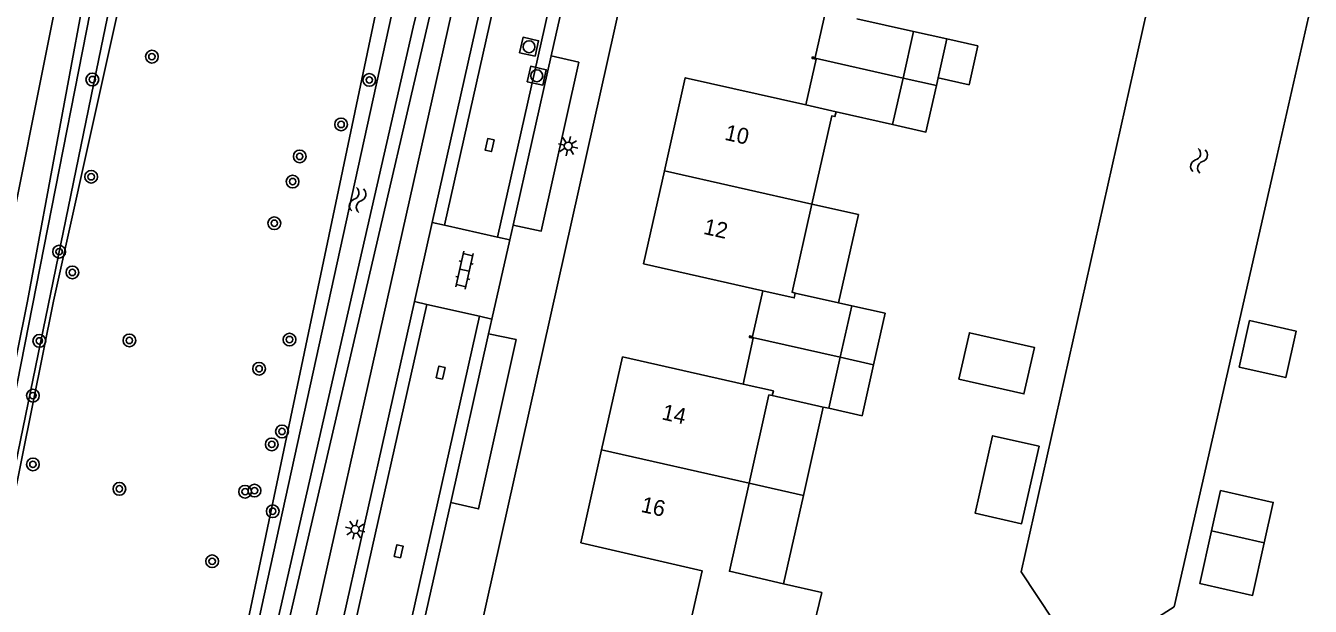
# Model space of a CAD drawing. Extents: x 128000 to 131008, y 398996 to 402500.
# Drawn here: x 128801.3 to 128882.2, y 399423.4 to 399459.9 of the extents above; entities that cross this region are included whole.
import ezdxf

# ---------------------------------------------------------------- set-up
doc = ezdxf.new("R2010")
doc.units = 0
for name, color, linetype in [('gg-afsc-hekwerk', 7, 'Continuous'), ('gg-anno-huisnummerreeks BGT', 7, 'Continuous'), ('gg-bbg-gedigitaliseerde bebouwing', 7, 'Continuous'), ('gg-bbg-gedigitaliseerde bijgebouw', 7, 'Continuous'), ('gg-bbg-hoofdgebouw', 7, 'Continuous'), ('gg-bbg-luifel en loopbrug', 7, 'Continuous'), ('gg-bbg-tussenscheiding', 7, 'Continuous'), ('gg-knt-verharding', 7, 'Continuous'), ('gg-knt-verharding nz', 7, 'Continuous'), ('gg-kntw-beschoeiing', 7, 'Continuous'), ('gg-kntw-bovenkant insteek waterloop', 7, 'Continuous'), ('gg-kntw-waterlijn', 7, 'Continuous'), ('gt-symb-boom', 7, 'Continuous'), ('gt-symb-klinker verharding', 7, 'Continuous'), ('gt-symb-kolk', 7, 'Continuous'), ('gt-symb-lichtmast', 7, 'Continuous'), ('gt-symb-rioolschacht', 7, 'Continuous'), ('gt-symb-watersymbool', 7, 'Continuous')]:
    doc.layers.add(name, color=color, linetype=linetype)

# ---------------------------------------------------------------- blocks, each defined once
blk = doc.blocks.new('gt0-RS')
at = {"layer": 'gt-symb-rioolschacht'}
blk.add_lwpolyline([(-0.5, -0.5), (0.5, -0.5), (0.5, 0.5), (-0.5, 0.5)], close=True, dxfattribs=at)
blk.add_circle((0, 0), 0.375, dxfattribs=at)
blk = doc.blocks.new('gt0-LMAST')
at = {"layer": 'gt-symb-lichtmast'}
for p, q in [((-0.182, 0.173), (-0.447, 0.438)), ((-0.005, 0.246), (-0.005, 0.621)), ((0.172, 0.173), (0.437, 0.438)), ((-0.255, -0.004), (-0.63, -0.004)), ((-0.182, -0.181), (-0.447, -0.446)), ((-0.005, -0.254), (-0.005, -0.629)), ((0.437, -0.446), (0.172, -0.181)), ((0.245, -0.004), (0.62, -0.004))]:
    blk.add_line(p, q, dxfattribs=at)
blk.add_circle((-0.005, -0.004), 0.25, dxfattribs=at)
blk = doc.blocks.new('gt0-BOOM')
at = {"layer": 'gt-symb-boom'}
for radius in [0.4, 0.2]:
    blk.add_circle((0, 0), radius, dxfattribs=at)
blk = doc.blocks.new('gt0-KL1')
at = {"layer": 'gt-symb-klinker verharding'}
for p, q in [((-1.15, 0.3), (1.15, 0.3)), ((-1, -0.3), (-1, 0.3)), ((-0.5, 0.3), (-0.5, 0.45)), ((0, -0.3), (0, 0.3)), ((0.5, 0.3), (0.5, 0.45)), ((1, -0.3), (1, 0.3)), ((-1.15, -0.3), (1.15, -0.3)), ((-0.5, -0.45), (-0.5, -0.3)), ((0.5, -0.45), (0.5, -0.3))]:
    blk.add_line(p, q, dxfattribs=at)
blk = doc.blocks.new('gt0-WA')
at = {"layer": 'gt-symb-watersymbool'}
for centre, start, end in [((-0.323, 0.022), 28.07249, 151.92751), ((0.427, 0.422), 208.07248, 331.92751), ((-0.323, -0.428), 28.07249, 151.92751), ((0.427, -0.028), 208.07248, 331.92751)]:
    blk.add_arc(centre, 0.425, start, end, dxfattribs=at)
blk = doc.blocks.new('gt0-KOLK')
at = {"layer": 'gt-symb-kolk'}
blk.add_lwpolyline([(0, 0), (0.375, 0), (0.375, 0.4), (-0.375, 0.4), (-0.375, 0), (0, 0)], dxfattribs=at)

msp = doc.modelspace()

# ---------------------------------------------------------------- linework, layer by layer
at = {"layer": 'gg-afsc-hekwerk'}
msp.add_lwpolyline([(128798.155, 399470.913), (128804.835, 399469.366), (128784.728, 399368.915)], dxfattribs=at)
at = {"layer": 'gg-bbg-gedigitaliseerde bebouwing'}
for points in [[(128847.744, 399443.232), (128849.717, 399442.787), (128849.787, 399443.096)], [(128846.493, 399437.369), (128848.407, 399436.937), (128848.34, 399436.64)]]:
    msp.add_lwpolyline(points, dxfattribs=at)
at = {"layer": 'gg-bbg-gedigitaliseerde bijgebouw'}
for p, q in [((128857.232, 399459.553), (128856.574, 399456.626)), ((128857.232, 399459.553), (128859.33, 399459.082)), ((128859.33, 399459.082), (128858.781, 399456.643)), ((128856.574, 399456.626), (128855.916, 399453.699)), ((128858.781, 399456.643), (128858.672, 399456.155)), ((128853.348, 399442.295), (128852.62, 399439.059)), ((128853.348, 399442.295), (128855.445, 399441.823)), ((128855.445, 399441.823), (128854.72, 399438.586)), ((128852.62, 399439.059), (128851.895, 399435.839)), ((128854.72, 399438.586), (128853.998, 399435.365)), ((128853.998, 399435.365), (128851.895, 399435.839)), ((128879.325, 399427.382), (128876.007, 399428.124))]:
    msp.add_line(p, q, dxfattribs=at)
for points in [[(128858.672, 399456.155), (128858.014, 399453.228), (128855.916, 399453.699)], [(128877.745, 399438.43), (128880.672, 399437.776), (128881.327, 399440.704), (128878.399, 399441.358), (128877.745, 399438.43)], [(128876.007, 399428.124), (128875.265, 399424.806), (128878.583, 399424.064), (128879.325, 399427.382)]]:
    msp.add_lwpolyline(points, dxfattribs=at)
at = {"layer": 'gg-bbg-hoofdgebouw'}
for p, q in [((128852.354, 399454.5), (128850.443, 399454.931)), ((128840.22, 399444.93), (128841.54, 399450.785)), ((128840.22, 399444.93), (128847.744, 399443.232)), ((128838.91, 399439.08), (128837.59, 399433.225)), ((128846.493, 399437.369), (128838.91, 399439.08)), ((128836.27, 399427.37), (128837.59, 399433.225))]:
    msp.add_line(p, q, dxfattribs=at)
for points in [[(128850.443, 399454.931), (128842.86, 399456.64), (128841.54, 399450.785)], [(128850.832, 399448.691), (128852.081, 399454.243), (128852.286, 399454.197), (128852.354, 399454.5)], [(128850.832, 399448.691), (128849.583, 399443.141), (128849.787, 399443.096)], [(128846.88, 399431.131), (128848.13, 399436.68), (128848.34, 399436.64)], [(128846.88, 399431.131), (128845.632, 399425.589), (128849.042, 399424.798)], [(128836.27, 399427.37), (128843.92, 399425.622), (128843.224, 399422.576), (128848.46, 399421.38)], [(128849.042, 399424.798), (128851.45, 399424.24), (128850.809, 399421.558)]]:
    msp.add_lwpolyline(points, dxfattribs=at)
at = {"layer": 'gg-bbg-luifel en loopbrug'}
for p, q in [((128853.671, 399460.354), (128857.232, 399459.553)), ((128850.859, 399457.908), (128856.574, 399456.626)), ((128855.916, 399453.699), (128852.354, 399454.5)), ((128849.787, 399443.096), (128852.51, 399442.483)), ((128852.51, 399442.483), (128853.348, 399442.295)), ((128846.909, 399440.348), (128852.62, 399439.059)), ((128851.545, 399435.918), (128848.34, 399436.64)), ((128850.295, 399430.363), (128851.545, 399435.918)), ((128851.895, 399435.839), (128851.545, 399435.918)), ((128846.88, 399431.131), (128850.295, 399430.363)), ((128850.295, 399430.363), (128849.042, 399424.798))]:
    msp.add_line(p, q, dxfattribs=at)
for points in [[(128851.695, 399460.798), (128851.045, 399457.917), (128850.87, 399457.956), (128850.859, 399457.908)], [(128859.33, 399459.082), (128861.281, 399458.643), (128860.732, 399456.204), (128858.781, 399456.643)], [(128850.859, 399457.908), (128850.848, 399457.859), (128851.092, 399457.804), (128850.443, 399454.931)], [(128850.832, 399448.691), (128853.759, 399448.032), (128852.51, 399442.483)], [(128847.744, 399443.232), (128847.095, 399440.357), (128846.92, 399440.396), (128846.909, 399440.348)], [(128846.909, 399440.348), (128846.898, 399440.299), (128847.142, 399440.244), (128846.493, 399437.369)], [(128860.09, 399437.673), (128864.187, 399436.75), (128864.846, 399439.677), (128860.748, 399440.599), (128860.09, 399437.673)], [(128865.139, 399433.456), (128864.042, 399428.578), (128861.115, 399429.236), (128862.213, 399434.114), (128865.139, 399433.456)], [(128876.007, 399428.124), (128876.574, 399430.661), (128879.892, 399429.919), (128879.325, 399427.382)]]:
    msp.add_lwpolyline(points, dxfattribs=at)
at = {"layer": 'gg-bbg-tussenscheiding'}
for p, q in [((128858.672, 399456.155), (128856.574, 399456.626)), ((128841.54, 399450.785), (128850.832, 399448.691)), ((128852.62, 399439.059), (128854.72, 399438.586)), ((128837.59, 399433.225), (128846.88, 399431.131))]:
    msp.add_line(p, q, dxfattribs=at)
at = {"layer": 'gg-knt-verharding'}
for p, q in [((128826.918, 399447.541), (128839.026, 399501.424)), ((128829.85, 399421.46), (128847.36, 399499.76)), ((128798.36, 399328.07), (128831.758, 399476.894)), ((128834.405, 399458.021), (128835.96, 399464.94)), ((128825.798, 399442.557), (128826.918, 399447.541)), ((128826.918, 399447.541), (128827.698, 399447.366)), ((128827.698, 399447.366), (128831.021, 399446.619)), ((128831.021, 399446.619), (128831.802, 399446.443)), ((128831.802, 399446.443), (128832.01, 399447.37)), ((128830.681, 399441.46), (128831.802, 399446.443)), ((128812.336, 399382.651), (128825.798, 399442.557)), ((128825.798, 399442.557), (128826.584, 399442.38)), ((128826.584, 399442.38), (128829.901, 399441.635)), ((128829.901, 399441.635), (128830.681, 399441.46)), ((128830.473, 399440.533), (128830.681, 399441.46)), ((128825.946, 399420.396), (128828.087, 399429.919))]:
    msp.add_line(p, q, dxfattribs=at)
for points in [[(128834.405, 399458.021), (128836.148, 399457.622), (128833.782, 399446.997), (128832.01, 399447.37)], [(128830.473, 399440.533), (128832.206, 399440.165), (128829.836, 399429.504), (128828.087, 399429.919)]]:
    msp.add_lwpolyline(points, dxfattribs=at)
at = {"layer": 'gg-knt-verharding nz'}
for p, q in [((128827.698, 399447.366), (128839.862, 399501.497)), ((128843.265, 399501.081), (128831.021, 399446.619)), ((128832.01, 399447.37), (128834.405, 399458.021)), ((128813.116, 399382.476), (128826.584, 399442.38)), ((128829.901, 399441.635), (128816.434, 399381.73)), ((128828.087, 399429.919), (128830.473, 399440.533))]:
    msp.add_line(p, q, dxfattribs=at)
at = {"layer": 'gg-kntw-beschoeiing'}
msp.add_line((128879.906, 399450.772), (128882.221, 399460.917), dxfattribs=at)
for points in [[(128878.551, 399481.989), (128876.3, 399480.33), (128864.02, 399425.55), (128866.02, 399422.51), (128866.202, 399422.471)], [(128870.74, 399421.5), (128873.65, 399423.35), (128879.906, 399450.772)]]:
    msp.add_lwpolyline(points, dxfattribs=at)
at = {"layer": 'gg-kntw-bovenkant insteek waterloop'}
msp.add_line((128830.733, 399477.637), (128811.055, 399393.034), dxfattribs=at)
for points in [[(128803.067, 399442.589), (128812.528, 399485.199), (128812.953, 399487.543), (128810.829, 399488.035), (128809.574, 399486.407), (128801.421, 399442.589)], [(128797.245, 399327.565), (128797.126, 399327.417), (128796.884, 399327.283), (128796.563, 399327.205), (128796.196, 399327.23), (128795.908, 399327.344), (128795.491, 399327.741), (128795.402, 399327.972), (128797.236, 399336.732), (128806.448, 399379.997), (128815.247, 399422.136), (128824.046, 399463.968)], [(128778.854, 399334.135), (128778.949, 399333.885), (128779.05, 399333.767), (128779.303, 399333.615), (128779.573, 399333.547), (128779.978, 399333.665), (128780.298, 399333.868), (128780.5, 399334.135), (128786.393, 399360.356), (128793.797, 399396.612), (128803.067, 399442.589)], [(128801.421, 399442.589), (128792.151, 399396.612), (128786.424, 399368.569)]]:
    msp.add_lwpolyline(points, dxfattribs=at)
at = {"layer": 'gg-kntw-waterlijn'}
for points in [[(128810.198, 399485.327), (128797.868, 399422.684), (128786.765, 399368.103), (128779.399, 399334.405), (128780.086, 399334.255), (128782.66, 399346.031), (128788.699, 399373.657), (128796.84, 399413.725), (128806.078, 399458.544), (128811.577, 399485.143), (128811.577, 399486.615), (128811.071, 399486.753), (128810.198, 399485.327)], [(128825.883, 399467.572), (128828.436, 399476.909), (128828.988, 399477.875), (128830.069, 399477.323), (128825.714, 399459.817), (128815.978, 399417.191), (128803.768, 399361.244), (128796.906, 399327.862), (128795.952, 399328.058), (128806.15, 399376.081), (128816.177, 399423.298), (128825.883, 399467.572)]]:
    msp.add_lwpolyline(points, dxfattribs=at)

# ---------------------------------------------------------------- block references
at = {"layer": 'gt-symb-boom'}
for p in [(128809.266, 399457.97), (128805.515, 399456.532), (128822.957, 399456.504), (128821.184, 399453.705), (128818.576, 399451.692), (128805.441, 399450.409), (128818.128, 399450.111), (128816.976, 399447.487), (128803.425, 399445.697), (128804.257, 399444.389), (128802.176, 399440.085), (128807.848, 399440.111), (128817.932, 399440.166), (128816.019, 399438.33), (128801.769, 399436.637), (128817.459, 399434.382), (128816.815, 399433.569), (128801.772, 399432.312), (128807.219, 399430.772), (128815.136, 399430.592), (128815.728, 399430.661), (128816.873, 399429.364), (128813.061, 399426.212)]:
    msp.add_blockref('gt0-BOOM', p, dxfattribs=at)
at = {"layer": 'gt-symb-klinker verharding', "rotation": 77.3531465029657}
msp.add_blockref('gt0-KL1', (128828.953, 399444.532), dxfattribs=at)
at = {"layer": 'gt-symb-kolk', "rotation": 77.17287657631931}
for p in [(128830.729, 399452.361), (128827.645, 399438.04), (128825.003, 399426.801)]:
    msp.add_blockref('gt0-KOLK', p, dxfattribs=at)
at = {"layer": 'gt-symb-lichtmast'}
for p, rotation in [((128835.485, 399452.35), 77.17287657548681), ((128822.063, 399428.219), 77.17287657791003)]:
    msp.add_blockref('gt0-LMAST', p, dxfattribs=dict(at, rotation=rotation))
at = {"layer": 'gt-symb-rioolschacht'}
for p, rotation in [((128833.017, 399458.592), 77.35314650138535), ((128833.502, 399456.767), 77.35314650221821)]:
    msp.add_blockref('gt0-RS', p, dxfattribs=dict(at, rotation=rotation))
at = {"layer": 'gt-symb-watersymbool'}
for p, rotation in [((128875.199, 399451.367), 77.17287657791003), ((128822.208, 399448.9), 78.70129978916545)]:
    msp.add_blockref('gt0-WA', p, dxfattribs=dict(at, rotation=rotation))

# ---------------------------------------------------------------- texts
at = {"layer": 'gg-anno-huisnummerreeks BGT'}
for s, p in [('10', (128845.286, 399452.747)), ('12', (128843.951, 399446.824)), ('14', (128841.328, 399435.151)), ('16', (128840.016, 399429.332))]:
    msp.add_text(s, height=1, rotation=347.3, dxfattribs=at).set_placement(p)

doc.saveas('drawing.dxf')
